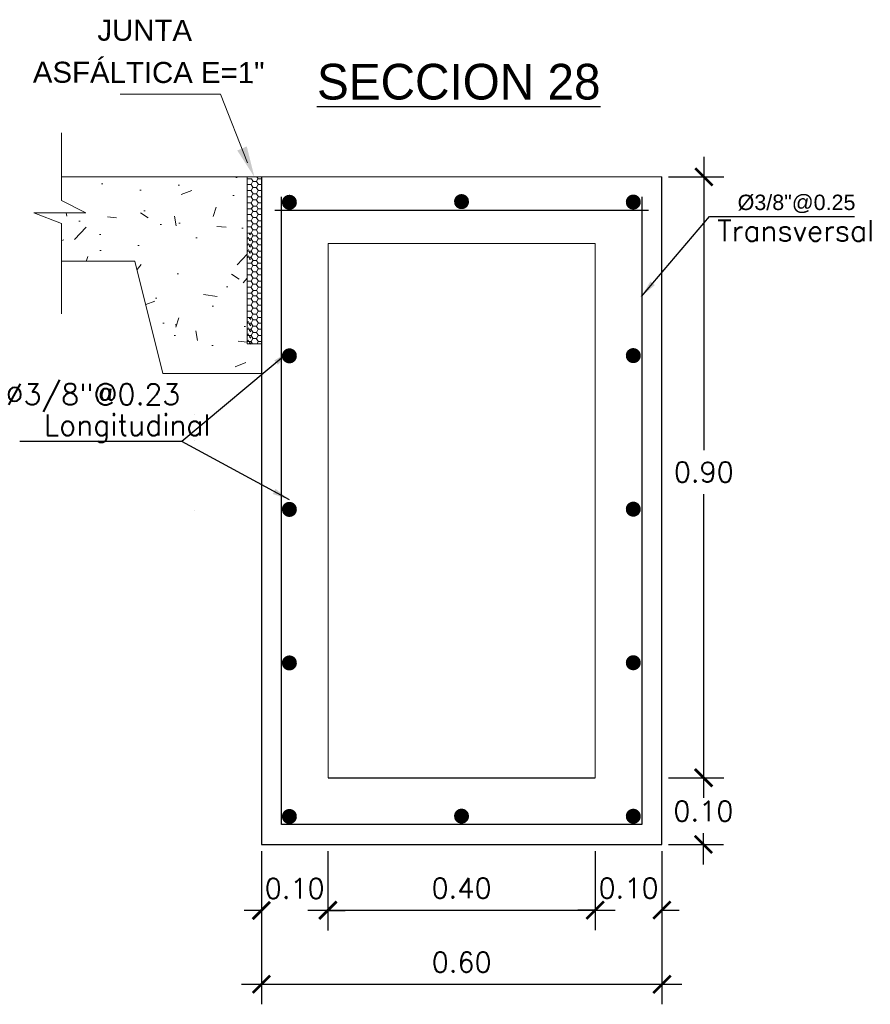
# Model space of a CAD drawing. Header units: millimetres. Extents: x -8931983 to 9630244, y 4 to 18563053.
# Tile 323 of 329: x 349721.78 to 349723.05, y 9282014.5 to 9282015.98. Entities that reach past the tile are written whole.
import ezdxf

# ---------------------------------------------------------------- set-up
doc = ezdxf.new("R2010")
doc.units = ezdxf.units.MM
doc.linetypes.add('ACAD_ISO02W100', pattern=[15, 12, -3])
for name, color, linetype, lineweight in [('0.2', 32, 'ACAD_ISO02W100', 0), ('cotas', 1, 'Continuous', 15), ('linea fina 01', 189, 'Continuous', 0), ('TEXTO', 255, 'Continuous', 5)]:
    doc.layers.add(name, color=color, linetype=linetype, lineweight=lineweight)
doc.layers.add('TEX', color=3, linetype='Continuous')
doc.styles.add('COTAS', font='arial.ttf')
doc.styles.add('MtXpl_Arial_Black', font='txt')
doc.styles.add('ROMANS', font='ROMANS.shx')
doc.styles.add('ROMANS-DIM', font='romans.shx')
doc.styles.add('VANO', font='swissl.ttf', dxfattribs={"height": 0.2})
doc.dimstyles.new('1-25V', dxfattribs={"dimscale": 0.2, "dimtxt": 0.18, "dimasz": 0.13, "dimexe": 0.18, "dimexo": 0.15, "dimgap": 0.1, "dimtad": 0, "dimtih": 1, "dimtoh": 1, "dimzin": 0, "dimdsep": 46, "dimtxsty": 'COTAS', "dimcen": 0.09, "dimadec": 0, "dimazin": 0, "dimtfac": 1, "dimtmove": 2, "dimatfit": 3, "dimfxl": 1, "dimtolj": 1, "dimtzin": 0, "dimarcsym": 0})
doc.dimstyles.new('20_METRIC  ARCHITECTURAL', dxfattribs={"dimscale": 0.2, "dimtxt": 0.03, "dimasz": 0.13, "dimexe": 0.15, "dimexo": 0.05, "dimgap": 0.09, "dimtad": 1, "dimtih": 1, "dimtoh": 1, "dimzin": 0, "dimdsep": 46, "dimtxsty": 'ROMANS-DIM', "dimblk": 'ARCHTICK', "dimcen": 2, "dimdle": 0.15, "dimclrd": 9, "dimclre": 9, "dimadec": 0, "dimazin": 0, "dimtfac": 1, "dimtix": 1, "dimtofl": 0, "dimtmove": 0, "dimatfit": 3, "dimfxl": 1, "dimfrac": 2, "dimtolj": 1, "dimtzin": 0, "dimarcsym": 0})

# ---------------------------------------------------------------- blocks, each defined once
blk = doc.blocks.new('_ArchTick')
at = {"color": 0, "linetype": 'ByBlock', "const_width": 0.15}
blk.add_lwpolyline([(-0.5, -0.5), (0.5, 0.5)], dxfattribs=at)
blk = doc.blocks.new('*D3105')
at = {"color": 9, "lineweight": -2, "transparency": 16777216}
for p, q in [((349722.137672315, 9282014.730052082), (349722.137672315, 9282014.500624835)), ((349722.7376723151, 9282014.730052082), (349722.7376723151, 9282014.500624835)), ((349722.107672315, 9282014.530624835), (349722.7676723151, 9282014.530624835))]:
    blk.add_line(p, q, dxfattribs=at)
at = {"layer": 'Defpoints', "color": 0, "lineweight": 30, "transparency": 16777216}
for p in [(349722.137672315, 9282014.740052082, 5186.962977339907), (349722.7376723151, 9282014.740052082, 5186.962977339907), (349722.7376723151, 9282014.530624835)]:
    blk.add_point(p, dxfattribs=at)
at = {"color": 9, "lineweight": -2, "transparency": 16777216, "xscale": 0.026, "yscale": 0.026, "zscale": 0.026, "rotation": 180}
blk.add_blockref('_ArchTick', (349722.137672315, 9282014.530624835), dxfattribs=at)
at = {"color": 9, "lineweight": -2, "transparency": 16777216, "xscale": 0.026, "yscale": 0.026, "zscale": 0.026}
blk.add_blockref('_ArchTick', (349722.7376723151, 9282014.530624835), dxfattribs=at)
at = {"color": 0, "lineweight": 0, "transparency": 16777216, "insert": (349722.4376723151, 9282014.563624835), "char_height": 0.03, "attachment_point": 5, "style": 'ROMANS-DIM'}
blk.add_mtext('\\A1;0.60', dxfattribs=at)
blk = doc.blocks.new('*D3106')
at = {"color": 9, "lineweight": -2, "transparency": 16777216}
for p, q in [((349722.7997288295, 9282014.870051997), (349722.7997288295, 9282014.823052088)), ((349722.7476723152, 9282014.840051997), (349722.8297288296, 9282014.840051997)), ((349722.7997288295, 9282014.710052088), (349722.7997288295, 9282014.757052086)), ((349722.7476723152, 9282014.740052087), (349722.8297288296, 9282014.740052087))]:
    blk.add_line(p, q, dxfattribs=at)
at = {"layer": 'Defpoints', "color": 0, "lineweight": 30, "transparency": 16777216}
for p in [(349722.7376723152, 9282014.840051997), (349722.7376723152, 9282014.740052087), (349722.7997288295, 9282014.740052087)]:
    blk.add_point(p, dxfattribs=at)
at = {"color": 9, "lineweight": -2, "transparency": 16777216, "xscale": 0.026, "yscale": 0.026, "zscale": 0.026}
for p, rotation in [((349722.7997288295, 9282014.840051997), 90), ((349722.7997288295, 9282014.740052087), 270)]:
    blk.add_blockref('_ArchTick', p, dxfattribs=dict(at, rotation=rotation))
at = {"color": 0, "lineweight": 0, "transparency": 16777216, "insert": (349722.7997288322, 9282014.790052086), "char_height": 0.03, "attachment_point": 5, "style": 'ROMANS-DIM'}
blk.add_mtext('\\A1;0.10', dxfattribs=at)
blk = doc.blocks.new('*D3107')
at = {"color": 9, "lineweight": -2, "transparency": 16777216}
for p, q in [((349722.137672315, 9282014.730052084), (349722.137672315, 9282014.611201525)), ((349722.2373926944, 9282014.730052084), (349722.2373926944, 9282014.611201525)), ((349722.137672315, 9282014.641201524), (349722.111672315, 9282014.641201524)), ((349722.2373926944, 9282014.641201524), (349722.2633926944, 9282014.641201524))]:
    blk.add_line(p, q, dxfattribs=at)
at = {"layer": 'Defpoints', "color": 0, "lineweight": 30, "transparency": 16777216}
for p in [(349722.137672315, 9282014.740052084, 5186.962977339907), (349722.2373926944, 9282014.740052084, 5186.962977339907), (349722.2373926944, 9282014.641201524)]:
    blk.add_point(p, dxfattribs=at)
at = {"color": 9, "lineweight": -2, "transparency": 16777216, "xscale": 0.026, "yscale": 0.026, "zscale": 0.026}
blk.add_blockref('_ArchTick', (349722.137672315, 9282014.641201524), dxfattribs=at)
at = {"color": 9, "lineweight": -2, "transparency": 16777216, "xscale": 0.026, "yscale": 0.026, "zscale": 0.026, "rotation": 180}
blk.add_blockref('_ArchTick', (349722.2373926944, 9282014.641201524), dxfattribs=at)
at = {"color": 0, "lineweight": 0, "transparency": 16777216, "insert": (349722.1875325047, 9282014.674201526), "char_height": 0.03, "attachment_point": 5, "style": 'ROMANS-DIM'}
blk.add_mtext('\\A1;0.10', dxfattribs=at)
blk = doc.blocks.new('*D3108')
at = {"color": 9, "lineweight": -2, "transparency": 16777216}
for p, q in [((349722.2373926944, 9282014.730052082), (349722.2373926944, 9282014.611622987)), ((349722.637672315, 9282014.730052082), (349722.637672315, 9282014.611622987)), ((349722.2073926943, 9282014.641622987), (349722.667672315, 9282014.641622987))]:
    blk.add_line(p, q, dxfattribs=at)
at = {"layer": 'Defpoints', "color": 0, "lineweight": 30, "transparency": 16777216}
for p in [(349722.2373926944, 9282014.740052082, 10373.92595467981), (349722.637672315, 9282014.740052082, 5186.962977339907), (349722.637672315, 9282014.641622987)]:
    blk.add_point(p, dxfattribs=at)
at = {"color": 9, "lineweight": -2, "transparency": 16777216, "xscale": 0.026, "yscale": 0.026, "zscale": 0.026, "rotation": 180}
blk.add_blockref('_ArchTick', (349722.2373926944, 9282014.641622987), dxfattribs=at)
at = {"color": 9, "lineweight": -2, "transparency": 16777216, "xscale": 0.026, "yscale": 0.026, "zscale": 0.026}
blk.add_blockref('_ArchTick', (349722.637672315, 9282014.641622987), dxfattribs=at)
at = {"color": 0, "lineweight": 0, "transparency": 16777216, "insert": (349722.4375325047, 9282014.674622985), "char_height": 0.03, "attachment_point": 5, "style": 'ROMANS-DIM'}
blk.add_mtext('\\A1;0.40', dxfattribs=at)
blk = doc.blocks.new('*D3109')
at = {"color": 9, "lineweight": -2, "transparency": 16777216}
for p, q in [((349722.637672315, 9282014.730052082), (349722.637672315, 9282014.611622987)), ((349722.7376723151, 9282014.730052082), (349722.7376723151, 9282014.611622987)), ((349722.637672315, 9282014.641622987), (349722.611672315, 9282014.641622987)), ((349722.7376723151, 9282014.641622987), (349722.7636723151, 9282014.641622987))]:
    blk.add_line(p, q, dxfattribs=at)
at = {"layer": 'Defpoints', "color": 0, "lineweight": 30, "transparency": 16777216}
for p in [(349722.637672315, 9282014.740052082, 5186.962977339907), (349722.7376723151, 9282014.740052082, 5186.962977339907), (349722.7376723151, 9282014.641622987)]:
    blk.add_point(p, dxfattribs=at)
at = {"color": 9, "lineweight": -2, "transparency": 16777216, "xscale": 0.026, "yscale": 0.026, "zscale": 0.026}
blk.add_blockref('_ArchTick', (349722.637672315, 9282014.641622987), dxfattribs=at)
at = {"color": 9, "lineweight": -2, "transparency": 16777216, "xscale": 0.026, "yscale": 0.026, "zscale": 0.026, "rotation": 180}
blk.add_blockref('_ArchTick', (349722.7376723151, 9282014.641622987), dxfattribs=at)
at = {"color": 0, "lineweight": 0, "transparency": 16777216, "insert": (349722.687672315, 9282014.674622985), "char_height": 0.03, "attachment_point": 5, "style": 'ROMANS-DIM'}
blk.add_mtext('\\A1;0.10', dxfattribs=at)
blk = doc.blocks.new('TEXTO 1')
at = {"layer": 'linea fina 01', "ltscale": 0.1}
for p, q in [((-0.0508167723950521, 0.1241394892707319), (-0.2010398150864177, 0.1241394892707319)), ((-0.0100357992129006, 0.0209258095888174), (-0.0508167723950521, 0.1241394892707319))]:
    blk.add_line(p, q, dxfattribs=at)
blk.add_solid([(-0.02553807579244, 0.0394717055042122), (0, 0), (-0.0113560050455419, 0.0456207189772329)], dxfattribs=at)
at = {"layer": '0.2', "color": 251, "true_color": 0x636466, "style": 'VANO', "oblique": 359.9999999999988}
for s, p in [('JUNTA', (-0.235123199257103, 0.2039847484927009, -5186.962977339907)), ('ASFÁLTICA E=1"', (-0.331776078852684, 0.1410587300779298, -5186.962977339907))]:
    blk.add_text(s, height=0.0314999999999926, rotation=359.8799999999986, dxfattribs=at).set_placement(p)
blk = doc.blocks.new('junta asfaltica')
at = {"lineweight": 0}
h = blk.add_hatch(dxfattribs=at)
h.set_pattern_fill('AR-CONC', scale=0.01, style=0)
h.set_pattern_definition([(50, (-0.1189008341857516, -0.0700673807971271), (0.1639662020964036, -0.0143451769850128), [0.017145, -0.188595]), (355, (-0.1189008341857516, -0.0700673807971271), (-0.0317190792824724, 0.1719511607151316), [0.013716, -0.150876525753]), (100.4514446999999, (-0.1052370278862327, -0.0712628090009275), (0.1322471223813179, 0.1576059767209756), [0.01457100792, -0.1602812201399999]), (46.1842, (-0.1189008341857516, -0.0243473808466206), (0.2439711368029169, -0.0378380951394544), [0.0257175, -0.2828925]), (96.6355576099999, (-0.0985699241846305, -0.0275005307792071), (0.2136637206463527, 0.2226835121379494), [0.021856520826, -0.240422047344]), (351.18415117, (-0.1189008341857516, -0.0243473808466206), (0.2136637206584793, 0.2226835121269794), [0.020573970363, -0.226313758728]), (21, (-0.0960408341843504, -0.0357773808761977), (0.1364529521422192, -0.0920386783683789), [0.017145, -0.188595]), (326, (-0.0960408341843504, -0.0357773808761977), (0.0556218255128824, 0.1657691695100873), [0.013716, -0.150876]), (71.45144499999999, (-0.0846697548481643, -0.0434472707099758), (0.1920747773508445, 0.0737304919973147), [0.01457100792, -0.16028094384]), (37.5, (-0.1189008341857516, -0.0700673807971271), (0.0027797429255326, 0.0760995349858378), [0, -0.1490472, 0, -0.153162, 0, -0.1514475]), (7.499999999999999, (-0.1189008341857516, -0.0700673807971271), (0.0601376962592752, 0.0901625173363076), [0, -0.0873252, 0, -0.1456182, 0, -0.0577215]), (327.5, (-0.1698786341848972, -0.0700673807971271), (0.1220315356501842, -0.0051558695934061), [0, -0.05715, 0, -0.178308, 0, -0.236601]), (317.5, (-0.1927386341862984, -0.0700673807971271), (0.1333162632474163, 0.0228838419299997), [0, -0.074295, 0, -0.1184148, 0, -0.168021])])
h.paths.add_polyline_path([(-0.0210516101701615, 2.68221356e-08), (-0.2996047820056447, 2.68221356e-08), (-0.2996047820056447, -0.0354425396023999), (-0.2629513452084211, -0.0536842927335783), (-0.3405718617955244, -0.0536842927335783), (-0.2996047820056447, -0.0698087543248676), (-0.2996047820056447, -0.1263088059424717), (-0.1894634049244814, -0.1263088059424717), (-0.1473604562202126, -0.2947206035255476), (-0.0210516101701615, -0.2947206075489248)])
h = blk.add_hatch(dxfattribs=at)
h.set_pattern_fill('HONEY', scale=0.0187124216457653, angle=180, style=0)
h.set_pattern_definition([(360, (-1344.435306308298, 712.0165321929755), (0.0080206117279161, -0.0046307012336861), [0.0053470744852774, -0.0106941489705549]), (240, (-1344.435306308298, 712.0165321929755), (-0.0080206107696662, -0.0046307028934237), [0.0053470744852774, -0.0106941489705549]), (300, (-1344.435306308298, 712.0165321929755), (9.5825e-10, -0.0092614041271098), [-0.0106941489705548, 0.0053470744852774])])
h.paths.add_polyline_path([(-0.0210514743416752, -0.0843195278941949), (-0.0210514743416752, -0.1264220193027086), (-0.0160414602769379, -0.1264220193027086), (-0.0160414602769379, -0.0843195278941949)])
h = blk.add_hatch(dxfattribs=at)
h.set_pattern_fill('HONEY', scale=0.0187124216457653, angle=180, style=0)
h.set_pattern_definition([(360, (-1344.435306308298, 711.8902233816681), (0.0080206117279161, -0.0046307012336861), [0.0053470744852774, -0.0106941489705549]), (240, (-1344.435306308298, 711.8902233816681), (-0.0080206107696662, -0.0046307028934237), [0.0053470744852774, -0.0106941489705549]), (300, (-1344.435306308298, 711.8902233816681), (9.5825e-10, -0.0092614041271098), [-0.0106941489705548, 0.0053470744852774])])
h.paths.add_polyline_path([(-0.0210514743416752, -0.2106283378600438), (-0.0210514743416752, -0.2527308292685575), (-0.0160414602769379, -0.2527308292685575), (-0.0160414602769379, -0.2106283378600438)])
at = {"color": 7, "linetype": 'ByBlock', "lineweight": 0}
for p, q in [((-0.2996047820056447, 0.0657418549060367), (-0.2996047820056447, -0.0354425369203)), ((-0.2996047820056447, -0.0354425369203), (-0.2629513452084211, -0.0536842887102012)), ((-0.2629513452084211, -0.0536842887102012), (-0.3405718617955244, -0.0536842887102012)), ((-0.3405718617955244, -0.0536842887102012), (-0.2996047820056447, -0.0698087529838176)), ((-0.2996047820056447, -0.0698087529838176), (-0.2996047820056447, -0.2053593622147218))]:
    blk.add_line(p, q, dxfattribs=at)
at = {"color": 7, "lineweight": 0}
for p, q in [((-0.2996047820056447, 2.81631856e-08), (-0.0210516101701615, 2.81631856e-08)), ((-0.0210514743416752, 0), (0, 0)), ((-0.0210514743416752, 0), (-0.0210514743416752, -0.25)), ((-0.0066348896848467, 0), (-0.0049328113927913, -0.0029480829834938)), ((-1.357866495e-07, -0.2947206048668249), (-1.357866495e-07, 0)), ((-0.0210515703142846, -0.010682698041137), (-0.0205355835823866, -0.0115764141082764)), ((-0.020682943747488, -0.0112982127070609), (-0.0210515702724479, -0.0119366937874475)), ((-0.0148197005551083, -0.0027724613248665), (-0.0210514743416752, -0.0027724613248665)), ((-0.0203683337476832, -0.0113096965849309), (-0.0150212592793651, -0.0113096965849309)), ((-0.0126623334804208, -0.0066675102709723), (-0.0153358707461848, -0.0112982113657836)), ((-0.0151885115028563, -0.0115764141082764), (-0.0125149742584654, -0.0162071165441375)), ((-0.0148361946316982, -0.0029252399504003), (-0.0125149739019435, -0.0069457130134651)), ((-0.0123477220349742, -0.0066789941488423), (-0.0070006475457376, -0.0066789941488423)), ((-0.0051546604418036, -0.0029252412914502), (-0.0073152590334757, -0.0066675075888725)), ((-0.0046417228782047, -0.0112982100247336), (-0.0073152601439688, -0.0159289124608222)), ((-0.0071679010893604, -0.0069457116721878), (-0.0044943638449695, -0.0115764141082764)), ((-0.0051235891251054, -0.0029047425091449), (2.09184e-11, -0.0029047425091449)), ((-0.0043271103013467, -0.0113096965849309), (-9.55119503e-08, -0.0113096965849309)), ((-0.0210515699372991, -0.0199441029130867), (-0.0205355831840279, -0.0208378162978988)), ((-0.0206829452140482, -0.0205596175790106), (-0.0210515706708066, -0.0211980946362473)), ((-0.0210515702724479, -0.0292055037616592), (-0.0205355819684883, -0.0300992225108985)), ((-0.0203683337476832, -0.0205710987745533), (-0.0150212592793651, -0.0205710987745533)), ((-0.0126623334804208, -0.0159289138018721), (-0.0153358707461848, -0.0205596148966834)), ((-0.012662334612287, -0.0251903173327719), (-0.0153358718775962, -0.0298210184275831)), ((-0.0151885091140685, -0.0208378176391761), (-0.0125149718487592, -0.0254685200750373)), ((-0.0123477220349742, -0.0159403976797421), (-0.0070006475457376, -0.0159403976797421)), ((-0.0123477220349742, -0.0252017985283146), (-0.0070006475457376, -0.0252017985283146)), ((-0.0046417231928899, -0.0205596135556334), (-0.0073152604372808, -0.0251903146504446)), ((-0.0071678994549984, -0.0162071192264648), (-0.004494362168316, -0.0208378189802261)), ((-0.0071678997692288, -0.0254685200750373), (-0.0044943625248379, -0.0300992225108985)), ((-0.0043271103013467, -0.0205710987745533), (-9.55119503e-08, -0.0205710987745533)), ((-0.0206829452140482, -0.0298210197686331), (-0.0210515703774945, -0.0304594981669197)), ((-0.0210515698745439, -0.038466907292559), (-0.0205355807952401, -0.0393606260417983)), ((-0.0206829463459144, -0.0390824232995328), (-0.0210515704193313, -0.0397208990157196)), ((-0.0203683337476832, -0.0298325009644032), (-0.0150212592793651, -0.0298325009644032)), ((-0.0203683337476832, -0.0390939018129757), (-0.0150212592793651, -0.0390939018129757)), ((-0.012662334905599, -0.0344517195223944), (-0.0153358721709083, -0.0390824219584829)), ((-0.0151885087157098, -0.0300992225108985), (-0.0125149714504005, -0.0347299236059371)), ((-0.0151885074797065, -0.0393606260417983), (-0.0125149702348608, -0.0439913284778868)), ((-0.0125149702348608, -0.0439913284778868), (-0.014899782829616, -0.0475884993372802)), ((-0.0123477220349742, -0.0344632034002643), (-0.0070006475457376, -0.0344632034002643)), ((-0.0123477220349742, -0.0437246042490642), (-0.0070006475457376, -0.0437246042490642)), ((-0.0046417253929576, -0.0298210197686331), (-0.0073152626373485, -0.0344517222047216)), ((-0.0046417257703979, -0.0390824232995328), (-0.0073152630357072, -0.043713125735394)), ((-0.007167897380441, -0.034729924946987), (-0.004494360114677, -0.0393606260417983)), ((-0.0069412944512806, -0.0439446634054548), (-0.0051814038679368, -0.0474320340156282)), ((-0.0043271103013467, -0.0298325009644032), (-9.55537871e-08, -0.0298325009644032)), ((-0.0043271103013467, -0.0390939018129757), (-9.55537871e-08, -0.0390939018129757)), ((-0.0210515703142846, -0.0557221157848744), (-0.0205355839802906, -0.0566158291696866)), ((-0.020682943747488, -0.056337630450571), (-0.0210515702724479, -0.056976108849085)), ((-0.0149139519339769, -0.0477837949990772), (-0.0206632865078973, -0.0477837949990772)), ((-0.0203683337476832, -0.056349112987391), (-0.0150212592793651, -0.056349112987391)), ((-0.0126623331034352, -0.0517069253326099), (-0.0153358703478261, -0.0563376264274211)), ((-0.0151885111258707, -0.0566158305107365), (-0.0125149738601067, -0.061246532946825)), ((-0.0148361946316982, -0.0479646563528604), (-0.0125149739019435, -0.0519851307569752)), ((-0.0123477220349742, -0.0517184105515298), (-0.0070006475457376, -0.0517184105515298)), ((-0.0051546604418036, -0.0479646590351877), (-0.0073152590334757, -0.0517069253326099)), ((-0.0046417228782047, -0.0563376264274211), (-0.0073152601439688, -0.0609683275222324)), ((-0.0071679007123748, -0.0519851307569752), (-0.0044943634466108, -0.0566158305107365)), ((-0.0052986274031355, -0.0476877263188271), (2.09184e-11, -0.0476877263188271)), ((-0.0043271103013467, -0.056349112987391), (-9.55119503e-08, -0.056349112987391)), ((-0.0210515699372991, -0.0649835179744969), (-0.0205355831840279, -0.0658772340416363)), ((-0.0206829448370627, -0.0655990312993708), (-0.0210515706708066, -0.0662375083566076)), ((-0.0203683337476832, -0.0656105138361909), (-0.0150212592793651, -0.0656105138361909)), ((-0.0126623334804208, -0.0609683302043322), (-0.0153358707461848, -0.0655990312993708)), ((-0.012662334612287, -0.0702297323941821), (-0.0153358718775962, -0.0748604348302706)), ((-0.015188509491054, -0.0658772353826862), (-0.0125149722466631, -0.0705079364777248)), ((-0.0123477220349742, -0.0609798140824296), (-0.0070006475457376, -0.0609798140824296)), ((-0.0123477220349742, -0.0702412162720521), (-0.0070006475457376, -0.0702412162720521)), ((-0.0046417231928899, -0.0655990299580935), (-0.0073152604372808, -0.0702297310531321)), ((-0.0071678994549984, -0.061246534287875), (-0.004494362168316, -0.0658772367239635)), ((-0.0071678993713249, -0.0705079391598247), (-0.0044943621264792, -0.075138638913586)), ((-0.0043271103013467, -0.0656105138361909), (-9.55119503e-08, -0.0656105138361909)), ((-0.0210515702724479, -0.0742449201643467), (-0.0205355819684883, -0.075138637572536)), ((-0.0206829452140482, -0.0748604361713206), (-0.0210515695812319, -0.0754989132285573)), ((-0.0210515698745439, -0.0835063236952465), (-0.0206477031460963, -0.0842058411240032)), ((-0.0206829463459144, -0.084121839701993), (-0.0207314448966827, -0.0842058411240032)), ((-0.0203683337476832, -0.0748719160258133), (-0.0150212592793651, -0.0748719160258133)), ((-0.0203683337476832, -0.0841333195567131), (-0.0150212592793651, -0.0841333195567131)), ((-0.012662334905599, -0.0794911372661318), (-0.0153358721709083, -0.0841218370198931)), ((-0.0126623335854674, -0.088061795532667), (-0.0153358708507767, -0.0926924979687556)), ((-0.0151885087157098, -0.075138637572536), (-0.0125149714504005, -0.0797693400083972)), ((-0.0148361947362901, -0.0843195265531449), (-0.0125149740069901, -0.0883399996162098)), ((-0.0123477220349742, -0.0795026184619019), (-0.0070006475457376, -0.0795026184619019)), ((-0.0123477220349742, -0.088073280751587), (-0.0070006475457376, -0.088073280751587)), ((-0.0046417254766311, -0.0748604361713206), (-0.0073152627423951, -0.0794911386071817)), ((-0.0051546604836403, -0.0843195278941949), (-0.0073152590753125, -0.0880617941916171)), ((-0.0071678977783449, -0.0797693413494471), (-0.0046064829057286, -0.0842058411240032)), ((-0.0071679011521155, -0.0883399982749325), (-0.0044943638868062, -0.0929706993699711)), ((-0.0043271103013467, -0.0748719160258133), (-9.55537871e-08, -0.0748719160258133)), ((-0.0043271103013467, -0.0841333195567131), (-9.55537871e-08, -0.0841333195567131)), ((-0.0210515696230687, -0.0920769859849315), (-0.0205355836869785, -0.092970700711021)), ((-0.0206829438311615, -0.0926924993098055), (-0.0210515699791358, -0.0933309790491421)), ((-0.0210515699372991, -0.1013383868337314), (-0.0205355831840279, -0.1022321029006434)), ((-0.0206829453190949, -0.101953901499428), (-0.0210515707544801, -0.1025923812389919)), ((-0.0203683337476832, -0.0927039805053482), (-0.0150212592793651, -0.0927039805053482)), ((-0.0203683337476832, -0.101965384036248), (-0.0150212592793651, -0.101965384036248)), ((-0.0126623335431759, -0.0973232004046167), (-0.0153358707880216, -0.101953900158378)), ((-0.015188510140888, -0.092970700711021), (-0.0125149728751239, -0.0976014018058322)), ((-0.015188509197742, -0.1022321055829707), (-0.0125149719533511, -0.1068628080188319)), ((-0.0123477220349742, -0.0973346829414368), (-0.0070006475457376, -0.0973346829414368)), ((-0.0046417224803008, -0.0926924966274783), (-0.0073152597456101, -0.0973231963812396)), ((-0.0046417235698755, -0.1019538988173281), (-0.0073152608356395, -0.1065846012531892)), ((-0.0071678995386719, -0.0976014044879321), (-0.0044943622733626, -0.1022321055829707)), ((-0.0043271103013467, -0.0927039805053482), (-9.55119503e-08, -0.0927039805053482)), ((-0.0043271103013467, -0.101965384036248), (-9.55119503e-08, -0.101965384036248)), ((-0.0210515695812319, -0.1105997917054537), (-0.0205355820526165, -0.1114935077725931)), ((-0.0206829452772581, -0.1112153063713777), (-0.0210515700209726, -0.1118537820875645)), ((-0.0203683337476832, -0.1112267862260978), (-0.0150212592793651, -0.1112267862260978)), ((-0.0126623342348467, -0.1065846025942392), (-0.0153358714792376, -0.1112153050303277)), ((-0.0126623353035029, -0.115846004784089), (-0.015335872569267, -0.1204767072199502)), ((-0.0151885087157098, -0.1114935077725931), (-0.0125149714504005, -0.1161242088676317)), ((-0.0123477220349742, -0.1065960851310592), (-0.0070006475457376, -0.1065960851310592)), ((-0.0123477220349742, -0.115857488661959), (-0.0070006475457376, -0.115857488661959)), ((-0.0046417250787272, -0.1112153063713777), (-0.0073152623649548, -0.115846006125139)), ((-0.0071678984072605, -0.1068628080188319), (-0.0044943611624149, -0.1114935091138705)), ((-0.0071678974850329, -0.1161242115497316), (-0.0044943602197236, -0.1207549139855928)), ((-0.0043271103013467, -0.1112267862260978), (-9.55537871e-08, -0.1112267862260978)), ((-0.1894634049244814, -0.1263088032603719), (-0.2996047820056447, -0.1263088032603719)), ((-0.1473604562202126, -0.2947206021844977), (-0.1894634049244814, -0.1263088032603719)), ((-0.0210515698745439, -0.1198611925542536), (-0.0205355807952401, -0.1207549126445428)), ((-0.0206829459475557, -0.1204767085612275), (-0.0210515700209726, -0.121115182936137)), ((-0.0148197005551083, -0.1290812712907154), (-0.0210514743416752, -0.1290812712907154)), ((-0.0203683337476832, -0.1204881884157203), (-0.0150212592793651, -0.1204881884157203)), ((-0.0151885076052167, -0.1207549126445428), (-0.0125149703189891, -0.1253856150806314)), ((-0.0148361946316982, -0.1292340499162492), (-0.0125149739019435, -0.133254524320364)), ((-0.0129228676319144, -0.1255586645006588), (-0.0148348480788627, -0.1288070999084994)), ((-0.0123477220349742, -0.1251188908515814), (-0.0070006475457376, -0.1251188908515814)), ((-0.0073218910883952, -0.1251188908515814), (-0.0049328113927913, -0.1292568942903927)), ((-0.0046417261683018, -0.1204767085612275), (-0.0073152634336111, -0.1251074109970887)), ((-0.0051546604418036, -0.1292340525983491), (-0.0073152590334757, -0.1329763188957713)), ((-0.0051235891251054, -0.1292135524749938), (2.09184e-11, -0.1292135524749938)), ((-0.0043271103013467, -0.1204881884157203), (-9.55537871e-08, -0.1204881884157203)), ((-0.0210515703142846, -0.1369915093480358), (-0.0205355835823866, -0.1378852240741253)), ((-0.020682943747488, -0.1376070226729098), (-0.0210515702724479, -0.1382455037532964)), ((-0.0210515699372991, -0.1462529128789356), (-0.0205355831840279, -0.1471466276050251)), ((-0.0206829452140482, -0.1468684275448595), (-0.0210515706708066, -0.1475069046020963)), ((-0.0203683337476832, -0.1376185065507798), (-0.0150212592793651, -0.1376185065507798)), ((-0.0203683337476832, -0.1468799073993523), (-0.0150212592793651, -0.1468799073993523)), ((-0.0126623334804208, -0.1329763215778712), (-0.0153358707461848, -0.1376070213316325)), ((-0.0126623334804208, -0.142237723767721), (-0.0153358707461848, -0.1468684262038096)), ((-0.0151885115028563, -0.1378852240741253), (-0.0125149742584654, -0.1425159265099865)), ((-0.0151885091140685, -0.147146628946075), (-0.0125149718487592, -0.1517773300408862)), ((-0.0123477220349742, -0.1329878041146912), (-0.0070006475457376, -0.1329878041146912)), ((-0.0123477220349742, -0.1422492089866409), (-0.0070006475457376, -0.1422492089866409)), ((-0.0046417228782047, -0.1376070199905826), (-0.0073152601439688, -0.1422377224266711)), ((-0.0046417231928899, -0.1468684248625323), (-0.0073152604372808, -0.1514991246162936)), ((-0.0071679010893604, -0.1332545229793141), (-0.0044943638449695, -0.1378852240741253)), ((-0.0071678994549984, -0.1425159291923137), (-0.004494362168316, -0.1471466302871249)), ((-0.0043271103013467, -0.1376185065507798), (-9.55119503e-08, -0.1376185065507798)), ((-0.0043271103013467, -0.1468799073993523), (-9.55119503e-08, -0.1468799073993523)), ((-0.0210515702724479, -0.1555143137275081), (-0.0205355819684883, -0.1564080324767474)), ((-0.0206829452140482, -0.156129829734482), (-0.0210515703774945, -0.156768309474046)), ((-0.0203683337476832, -0.1561413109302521), (-0.0150212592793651, -0.1561413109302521)), ((-0.012662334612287, -0.1514991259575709), (-0.0153358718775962, -0.156129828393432)), ((-0.012662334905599, -0.1607605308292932), (-0.0153358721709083, -0.1653912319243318)), ((-0.0151885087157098, -0.1564080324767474), (-0.0125149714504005, -0.1610387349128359)), ((-0.0123477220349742, -0.1515106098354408), (-0.0070006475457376, -0.1515106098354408)), ((-0.0123477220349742, -0.1607720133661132), (-0.0070006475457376, -0.1607720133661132)), ((-0.0046417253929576, -0.156129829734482), (-0.0073152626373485, -0.1607605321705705)), ((-0.0071678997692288, -0.1517773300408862), (-0.0044943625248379, -0.1564080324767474)), ((-0.007167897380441, -0.1610387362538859), (-0.004494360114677, -0.1656694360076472)), ((-0.0043271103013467, -0.1561413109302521), (-9.55537871e-08, -0.1561413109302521)), ((-0.0210515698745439, -0.1647757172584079), (-0.0205355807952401, -0.1656694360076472)), ((-0.0206829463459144, -0.1653912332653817), (-0.0210515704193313, -0.1660297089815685)), ((-0.0149139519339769, -0.1740926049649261), (-0.0206632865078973, -0.1740926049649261)), ((-0.0203683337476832, -0.1654027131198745), (-0.0150212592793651, -0.1654027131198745)), ((-0.0151885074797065, -0.1656694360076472), (-0.0125149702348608, -0.1703001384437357)), ((-0.0125149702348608, -0.1703001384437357), (-0.014899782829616, -0.1738973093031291)), ((-0.0148361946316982, -0.1742734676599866), (-0.0125149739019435, -0.1782939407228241)), ((-0.0123477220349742, -0.1700334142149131), (-0.0070006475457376, -0.1700334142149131)), ((-0.0046417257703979, -0.1653912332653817), (-0.0073152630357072, -0.1700219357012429)), ((-0.0051546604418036, -0.1742734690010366), (-0.0073152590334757, -0.1780157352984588)), ((-0.0069412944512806, -0.1702534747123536), (-0.0051814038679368, -0.1737408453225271)), ((-0.0052986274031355, -0.173996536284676), (2.09184e-11, -0.173996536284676)), ((-0.0043271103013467, -0.1654027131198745), (-9.55537871e-08, -0.1654027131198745)), ((-0.0210515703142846, -0.1820309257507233), (-0.0205355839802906, -0.1829246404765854)), ((-0.020682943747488, -0.1826464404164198), (-0.0210515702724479, -0.1832849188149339)), ((-0.0210515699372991, -0.1912923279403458), (-0.0205355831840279, -0.1921860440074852)), ((-0.0203683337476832, -0.1826579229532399), (-0.0150212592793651, -0.1826579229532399)), ((-0.0126623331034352, -0.1780157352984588), (-0.0153358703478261, -0.18264643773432)), ((-0.0126623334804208, -0.1872771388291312), (-0.0153358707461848, -0.1919078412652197)), ((-0.0151885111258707, -0.1829246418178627), (-0.0125149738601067, -0.1875553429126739)), ((-0.0123477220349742, -0.1780272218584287), (-0.0070006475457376, -0.1780272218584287)), ((-0.0123477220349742, -0.1872886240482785), (-0.0070006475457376, -0.1872886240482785)), ((-0.0046417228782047, -0.18264643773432), (-0.0073152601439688, -0.1872771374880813)), ((-0.0071679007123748, -0.1782939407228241), (-0.0044943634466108, -0.1829246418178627)), ((-0.0071678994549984, -0.1875553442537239), (-0.004494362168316, -0.1921860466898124)), ((-0.0043271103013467, -0.1826579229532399), (-9.55119503e-08, -0.1826579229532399)), ((-0.0206829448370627, -0.1919078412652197), (-0.0210515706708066, -0.1925463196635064)), ((-0.0210515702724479, -0.2005537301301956), (-0.0205355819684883, -0.2014474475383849)), ((-0.0206829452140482, -0.2011692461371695), (-0.0210515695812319, -0.2018077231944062)), ((-0.0203683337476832, -0.1919193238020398), (-0.0150212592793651, -0.1919193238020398)), ((-0.0203683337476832, -0.2011807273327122), (-0.0150212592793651, -0.2011807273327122)), ((-0.012662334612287, -0.1965385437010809), (-0.0153358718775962, -0.2011692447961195)), ((-0.012662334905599, -0.2057999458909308), (-0.0153358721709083, -0.2104306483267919)), ((-0.015188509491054, -0.1921860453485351), (-0.0125149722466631, -0.1968167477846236)), ((-0.0151885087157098, -0.2014474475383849), (-0.0125149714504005, -0.2060781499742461)), ((-0.0123477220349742, -0.196550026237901), (-0.0070006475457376, -0.196550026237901)), ((-0.0123477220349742, -0.2058114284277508), (-0.0070006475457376, -0.2058114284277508)), ((-0.0046417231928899, -0.1919078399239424), (-0.0073152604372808, -0.196538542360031)), ((-0.0046417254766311, -0.2011692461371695), (-0.0073152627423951, -0.2057999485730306)), ((-0.0071678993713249, -0.1968167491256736), (-0.0044943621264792, -0.2014474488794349)), ((-0.0071678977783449, -0.206078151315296), (-0.0046064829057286, -0.2105146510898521)), ((-0.0043271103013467, -0.1919193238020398), (-9.55119503e-08, -0.1919193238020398)), ((-0.0043271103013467, -0.2011807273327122), (-9.55537871e-08, -0.2011807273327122)), ((-0.0210515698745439, -0.2098151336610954), (-0.0206477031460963, -0.2105146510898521)), ((-0.0210515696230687, -0.2183857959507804), (-0.0205355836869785, -0.2192795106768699)), ((-0.0206829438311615, -0.2190013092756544), (-0.0210515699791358, -0.219639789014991)), ((-0.0206829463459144, -0.2104306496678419), (-0.0207314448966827, -0.2105146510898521)), ((-0.0203683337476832, -0.210442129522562), (-0.0150212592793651, -0.210442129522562)), ((-0.0203683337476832, -0.2190127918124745), (-0.0150212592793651, -0.2190127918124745)), ((-0.0126623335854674, -0.2143706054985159), (-0.0153358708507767, -0.2190013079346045)), ((-0.015188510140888, -0.2192795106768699), (-0.0125149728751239, -0.2239102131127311)), ((-0.0148361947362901, -0.2106283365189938), (-0.0125149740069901, -0.2146488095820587)), ((-0.0123477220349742, -0.2143820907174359), (-0.0070006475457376, -0.2143820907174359)), ((-0.0051546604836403, -0.2106283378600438), (-0.0073152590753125, -0.214370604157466)), ((-0.0046417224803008, -0.2190013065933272), (-0.0073152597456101, -0.2236320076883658)), ((-0.0071679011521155, -0.2146488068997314), (-0.0044943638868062, -0.21927950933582)), ((-0.0043271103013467, -0.210442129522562), (-9.55537871e-08, -0.210442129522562)), ((-0.0043271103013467, -0.2190127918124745), (-9.55119503e-08, -0.2190127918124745)), ((-0.0210515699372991, -0.2276471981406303), (-0.0205355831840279, -0.2285409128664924)), ((-0.0206829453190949, -0.2282627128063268), (-0.0210515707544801, -0.2289011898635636)), ((-0.0203683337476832, -0.2282741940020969), (-0.0150212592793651, -0.2282741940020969)), ((-0.0126623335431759, -0.2236320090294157), (-0.0153358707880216, -0.2282627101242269)), ((-0.0126623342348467, -0.2328934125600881), (-0.0153358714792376, -0.2375241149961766)), ((-0.015188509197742, -0.2285409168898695), (-0.0125149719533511, -0.2331716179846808)), ((-0.0123477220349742, -0.2236434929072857), (-0.0070006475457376, -0.2236434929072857)), ((-0.0123477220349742, -0.2329048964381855), (-0.0070006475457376, -0.2329048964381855)), ((-0.0046417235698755, -0.228262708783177), (-0.0073152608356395, -0.2328934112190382)), ((-0.0071678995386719, -0.223910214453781), (-0.0044943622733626, -0.2285409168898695)), ((-0.0071678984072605, -0.2331716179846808), (-0.0044943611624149, -0.2378023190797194)), ((-0.0043271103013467, -0.2282741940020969), (-9.55119503e-08, -0.2282741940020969)), ((-0.0210515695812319, -0.2369086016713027), (-0.0205355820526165, -0.2378023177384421)), ((-0.0206829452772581, -0.2375241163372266), (-0.0210515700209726, -0.2381625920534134)), ((-0.0210515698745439, -0.2461700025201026), (-0.0205355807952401, -0.2470637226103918)), ((-0.0206829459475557, -0.2467855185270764), (-0.0210515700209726, -0.2474239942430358)), ((-0.0210514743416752, -0.25), (-1.357866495e-07, -0.25)), ((-0.0203683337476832, -0.2375355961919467), (-0.0150212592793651, -0.2375355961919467)), ((-0.0203683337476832, -0.2467969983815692), (-0.0150212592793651, -0.2467969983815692)), ((-0.0126623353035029, -0.2421548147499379), (-0.015335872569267, -0.2467855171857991)), ((-0.0151885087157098, -0.2378023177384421), (-0.0125149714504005, -0.2424330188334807)), ((-0.0151885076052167, -0.2470637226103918), (-0.0134932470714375, -0.25)), ((-0.0123477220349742, -0.2421662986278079), (-0.0070006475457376, -0.2421662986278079)), ((-0.0046417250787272, -0.2375241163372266), (-0.0073152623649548, -0.2421548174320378)), ((-0.0071678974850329, -0.2424330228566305), (-0.0044943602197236, -0.2470637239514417)), ((-0.0046417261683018, -0.2467855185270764), (-0.0064976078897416, -0.25)), ((-0.0043271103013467, -0.2375355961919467), (-9.55537871e-08, -0.2375355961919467)), ((-0.0043271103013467, -0.2467969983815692), (-9.55537871e-08, -0.2467969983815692)), ((-1.357866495e-07, -0.2947206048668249), (-0.1473604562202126, -0.2947206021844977))]:
    blk.add_line(p, q, dxfattribs=at)
blk.add_blockref('TEXTO 1', (-0.0105257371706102, 0), dxfattribs=at)
blk = doc.blocks.new('*U2874')
at = {"color": 5, "const_width": 0.01125}
blk.add_lwpolyline([(-0.0056249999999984, 0, 1), (0.0056249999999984, 0, 1)], format="xyb", close=True, dxfattribs=at)
blk = doc.blocks.new('*U2873')
at = {"layer": 'cotas', "color": 0, "linetype": 'ByBlock', "lineweight": -2}
blk.add_blockref('*U2874', (0, 0), dxfattribs=at)
at = {"layer": 'cotas', "color": 0, "linetype": 'ByBlock', "lineweight": -2, "transparency": 16777216}
for p in [(0.23, 0), (0.4600000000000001, 0), (0.6900000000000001, 0), (0.9200000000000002, 0)]:
    blk.add_blockref('*U2874', p, dxfattribs=at)
blk = doc.blocks.new('*U2872')
at = {"color": 5, "const_width": 0.01125}
blk.add_lwpolyline([(-0.0056249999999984, 0, 1), (0.0056249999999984, 0, 1)], format="xyb", close=True, dxfattribs=at)
blk = doc.blocks.new('*U2875')
at = {"layer": 'cotas', "color": 0, "linetype": 'ByBlock', "lineweight": -2}
blk.add_blockref('*U2872', (0, 0), dxfattribs=at)
blk = doc.blocks.new('*U2869')
at = {"color": 5, "const_width": 0.01125}
blk.add_lwpolyline([(-0.0056249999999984, 0, 1), (0.0056249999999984, 0, 1)], format="xyb", close=True, dxfattribs=at)
blk = doc.blocks.new('*U2876')
at = {"layer": 'cotas', "color": 0, "linetype": 'ByBlock', "lineweight": -2}
blk.add_blockref('*U2869', (0, 0), dxfattribs=at)
at = {"layer": 'cotas', "color": 0, "linetype": 'ByBlock', "lineweight": -2, "transparency": 16777216}
for p in [(0.23, 0), (0.4600000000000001, 0), (0.6900000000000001, 0), (0.9200000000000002, 0)]:
    blk.add_blockref('*U2869', p, dxfattribs=at)
blk = doc.blocks.new('*D3110')
at = {"color": 9, "lineweight": -2, "transparency": 16777216}
for p, q in [((349722.8003697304, 9282015.770052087), (349722.8003697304, 9282015.330912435)), ((349722.7476723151, 9282015.740052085), (349722.8303697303, 9282015.740052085)), ((349722.8003697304, 9282014.810051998), (349722.8003697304, 9282015.264912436)), ((349722.7476723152, 9282014.840051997), (349722.8303697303, 9282014.840051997))]:
    blk.add_line(p, q, dxfattribs=at)
at = {"layer": 'Defpoints', "color": 0, "lineweight": 30, "transparency": 16777216}
for p in [(349722.7376723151, 9282015.740052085), (349722.7376723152, 9282014.840051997), (349722.8003697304, 9282014.840051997)]:
    blk.add_point(p, dxfattribs=at)
at = {"color": 9, "lineweight": -2, "transparency": 16777216, "xscale": 0.026, "yscale": 0.026, "zscale": 0.026}
for p, rotation in [((349722.8003697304, 9282015.740052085), 90), ((349722.8003697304, 9282014.840051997), 270)]:
    blk.add_blockref('_ArchTick', p, dxfattribs=dict(at, rotation=rotation))
at = {"color": 0, "lineweight": 0, "transparency": 16777216, "insert": (349722.8003697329, 9282015.297912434), "char_height": 0.03, "width": 0.0960142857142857, "attachment_point": 5, "style": 'ROMANS-DIM'}
blk.add_mtext('\\A1;0.90', dxfattribs=at)
blk = doc.blocks.new('*U2870')
at = {"color": 5, "const_width": 0.01125}
blk.add_lwpolyline([(-0.0056249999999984, 0, 1), (0.0056249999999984, 0, 1)], format="xyb", close=True, dxfattribs=at)
blk = doc.blocks.new('*U2871')
at = {"layer": 'cotas', "color": 0, "linetype": 'ByBlock', "lineweight": -2}
blk.add_blockref('*U2870', (0, 0), dxfattribs=at)

msp = doc.modelspace()

# ---------------------------------------------------------------- linework, layer by layer
at = {"color": 84, "lineweight": 0}
for p, q in [((349722.137672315, 9282015.740052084, 5186.962977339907), (349722.7376724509, 9282015.740052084, 5186.962977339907)), ((349722.237672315, 9282015.640052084, 5186.962977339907), (349722.637672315, 9282015.640052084, 5186.962977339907)), ((349722.237672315, 9282015.640052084, 5186.962977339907), (349722.237672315, 9282014.840052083, 5186.962977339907)), ((349722.637672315, 9282014.840052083, 5186.962977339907), (349722.637672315, 9282015.640052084, 5186.962977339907))]:
    msp.add_line(p, q, dxfattribs=at)
at = {"color": 84, "lineweight": 30}
for p, q in [((349722.137672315, 9282015.740052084, 5186.962977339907), (349722.137672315, 9282014.740052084, 5186.962977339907)), ((349722.7376723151, 9282014.740052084, 5186.962977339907), (349722.7376723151, 9282015.740052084, 5186.962977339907)), ((349722.237672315, 9282014.840052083, 5186.962977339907), (349722.637672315, 9282014.840052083, 5186.962977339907)), ((349722.137672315, 9282014.740052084, 5186.962977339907), (349722.7376723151, 9282014.740052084, 5186.962977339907))]:
    msp.add_line(p, q, dxfattribs=at)
at = {"color": 5, "lineweight": 0}
msp.add_line((349722.137672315, 9282015.690052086, 5186.962977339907), (349722.1376724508, 9282015.690052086, 5186.962977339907), dxfattribs=at)
at = {"color": 6, "lineweight": 30}
msp.add_line((349722.1576725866, 9282015.690052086, 5186.962977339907), (349722.717672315, 9282015.690052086, 5186.962977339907), dxfattribs=at)
at = {"lineweight": 0}
for p, q in [((349722.0376725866, 9282015.38452972, 5186.962977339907), (349722.0376727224, 9282015.38452972, 5186.962977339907)), ((349722.0376727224, 9282015.345331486, 5186.962977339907), (349722.0376725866, 9282015.345331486, 5186.962977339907))]:
    msp.add_line(p, q, dxfattribs=at)
at = {"color": 172, "lineweight": 0}
msp.add_line((349722.0376725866, 9282015.240052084, 5186.962977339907), (349722.0376725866, 9282015.240052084, 5186.962977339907), dxfattribs=at)
msp.add_line((349722.0376725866, 9282015.240052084, 5186.962977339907), (349722.0376725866, 9282015.240052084, 5186.962977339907), dxfattribs=at)
at = {"color": 6, "lineweight": 30, "elevation": 5186.962977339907}
msp.add_lwpolyline([(349722.7076725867, 9282015.710052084), (349722.7076725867, 9282014.770052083), (349722.1676725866, 9282014.770052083), (349722.1676725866, 9282015.710052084)], dxfattribs=at)

# ---------------------------------------------------------------- block references
at = {"color": 84, "lineweight": 0}
msp.add_blockref('junta asfaltica', (349722.1376725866, 9282015.740052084, 5186.962977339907), dxfattribs=at)
at = {"layer": 'cotas'}
for name, p, rotation in [('*U2873', (349722.1796444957, 9282014.78194122, 5186.962977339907), 89.99999999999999), ('*U2871', (349722.4374734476, 9282015.702995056, 5186.962977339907), 270), ('*U2876', (349722.6947155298, 9282014.782303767, 5186.962977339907), 89.99999999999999), ('*U2875', (349722.4374734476, 9282014.782451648, 5186.962977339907), 270)]:
    msp.add_blockref(name, p, dxfattribs=dict(at, rotation=rotation))

# ---------------------------------------------------------------- texts
at = {"layer": 'cotas', "insert": (349723.0274863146, 9282015.699583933, 5186.962977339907), "char_height": 0.02304, "attachment_point": 6, "style": 'COTAS'}
msp.add_mtext('Ø3/8"@0.25', dxfattribs=at)
at = {"layer": 'TEX', "color": 7, "linetype": 'Continuous', "lineweight": 5, "char_height": 0.0313, "style": 'ROMANS'}
for s, insert, attachment_point in [('Transversal', (349722.8207256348, 9282015.675145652, 5186.962977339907), 1), ('Ø3/8"@0.23', (349722.0162647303, 9282015.409073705, 5186.962977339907), 6), ('Longitudinal', (349721.8119150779, 9282015.383952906, 5186.962977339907), 1)]:
    msp.add_mtext(s, dxfattribs=dict(at, insert=insert, attachment_point=attachment_point))
at = {"layer": 'TEXTO', "color": 18, "lineweight": -3, "true_color": 0x000000, "style": 'MtXpl_Arial_Black'}
msp.add_text('%%USECCION 28', height=0.0534103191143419, dxfattribs=at).set_placement((349722.220952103, 9282015.85595066))

# ---------------------------------------------------------------- dimensions: what is measured, and where the dimension line sits
at = {"lineweight": 0}
for base, p1, p2, picture, middle in [((349722.8003697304, 9282014.840051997, 5186.962977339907), (349722.737672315, 9282015.740052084, 5186.962977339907), (349722.7376723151, 9282014.840051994, 5186.962977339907), '*D3110', (349722.8003697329, 9282015.297912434, 5186.962977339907)), ((349722.7997288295, 9282014.740052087, 5186.962977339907), (349722.7376723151, 9282014.840051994, 5186.962977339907), (349722.7376723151, 9282014.740052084, 5186.962977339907), '*D3106', (349722.7997288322, 9282014.790052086, 5186.962977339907))]:
    dim = msp.add_linear_dim(base=base, p1=p1, p2=p2, angle=90, dimstyle='20_METRIC  ARCHITECTURAL', override={"dimtxt": 0.15}, dxfattribs=at)
    dim.commit()
    dim.dimension.update_dxf_attribs({"geometry": picture, "text_midpoint": middle, "dimtype": 160})
for base, p1, p2, picture, middle in [((349722.7376723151, 9282014.530624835), (349722.137672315, 9282014.740052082, 5186.962977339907), (349722.7376723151, 9282014.740052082, 5186.962977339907), '*D3105', (349722.4376723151, 9282014.530624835)), ((349722.637672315, 9282014.641622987), (349722.2373926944, 9282014.740052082, 10373.92595467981), (349722.637672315, 9282014.740052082, 5186.962977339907), '*D3108', (349722.4375325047, 9282014.641622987))]:
    dim = msp.add_linear_dim(base=base, p1=p1, p2=p2, dimstyle='20_METRIC  ARCHITECTURAL', override={"dimtxt": 0.15}, dxfattribs=at)
    dim.commit()
    dim.dimension.update_dxf_attribs({"geometry": picture, "text_midpoint": middle, "dimtype": 160})
for base, p1, p2, picture, middle in [((349722.2373926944, 9282014.641201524), (349722.137672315, 9282014.740052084, 5186.962977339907), (349722.2373926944, 9282014.740052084, 5186.962977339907), '*D3107', (349722.1875325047, 9282014.674201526)), ((349722.7376723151, 9282014.641622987), (349722.637672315, 9282014.740052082, 5186.962977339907), (349722.7376723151, 9282014.740052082, 5186.962977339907), '*D3109', (349722.687672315, 9282014.674622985))]:
    dim = msp.add_linear_dim(base=base, p1=p1, p2=p2, dimstyle='20_METRIC  ARCHITECTURAL', override={"dimtxt": 0.15}, dxfattribs=at)
    dim.commit()
    dim.dimension.update_dxf_attribs({"geometry": picture, "text_midpoint": middle})

# ---------------------------------------------------------------- leaders
at = {"layer": 'cotas'}
msp.add_leader([(349722.7068477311, 9282015.560982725, 5186.962977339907), (349722.8088629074, 9282015.680587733, 5186.962977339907), (349723.0262041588, 9282015.680587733, 5186.962977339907)], dimstyle='1-25V', override={"dimgap": 0.1, "dimtad": 0}, dxfattribs=at)
for points in [[(349722.1796444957, 9282015.478532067, 5186.962977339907), (349722.018771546, 9282015.34345079, 5186.962977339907), (349721.7756827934, 9282015.34345079, 5186.962977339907)], [(349722.1796444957, 9282015.256532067, 5186.962977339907), (349722.018771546, 9282015.34345079, 5186.962977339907)]]:
    msp.add_leader(points, dimstyle='1-25V', dxfattribs=at)

doc.saveas('drawing.dxf')
